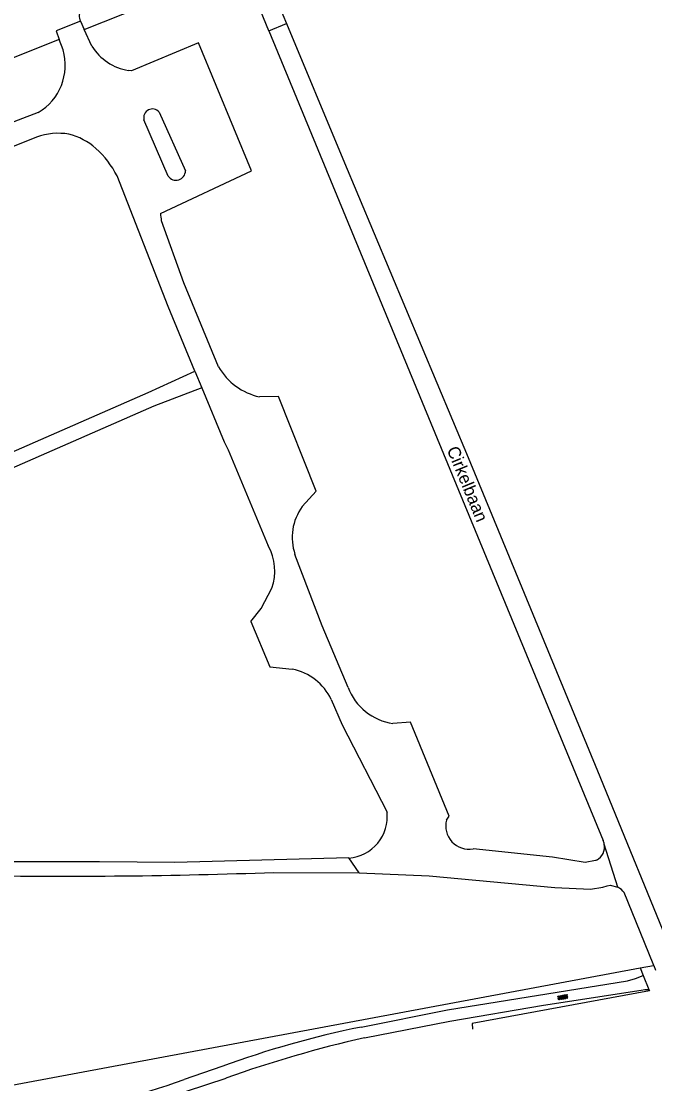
# Model space of a CAD drawing. Extents: x 130998 to 133001, y 398999 to 403002.
# Drawn here: x 132646.5 to 132773.3, y 402367.8 to 402580.6 of the extents above; entities that cross this region are included whole.
import ezdxf

# ---------------------------------------------------------------- set-up
doc = ezdxf.new("R2010")
doc.units = 0
for name, color, linetype in [('gg-afsc-hekwerk', 7, 'Continuous'), ('gg-anno-openbare ruimte label', 7, 'Continuous'), ('gg-knt-onverhard', 7, 'Continuous'), ('gt-symb-overige verharding', 7, 'Continuous'), ('gx-grn-maaiveld', 7, 'Continuous')]:
    doc.layers.add(name, color=color, linetype=linetype)

# ---------------------------------------------------------------- blocks, each defined once
blk = doc.blocks.new('gt0-OVH')
at = {"layer": 'gt-symb-overige verharding'}
for points in [[(-0.97, 0.3), (-0.97, 0.31), (-0.96, 0.32), (-0.97, 0.33), (-0.97, 0.34), (-0.98, 0.35), (-0.99, 0.35), (-1, 0.36), (-1.01, 0.35), (-1.02, 0.35), (-1.03, 0.34), (-1.03, 0.33), (-1.04, 0.32), (-1.03, 0.31), (-1.03, 0.3), (-1.02, 0.29), (-1.01, 0.29), (-1, 0.28), (-0.99, 0.29), (-0.98, 0.29)], [(-0.87, 0.11), (-0.87, 0.12), (-0.86, 0.13), (-0.87, 0.14), (-0.87, 0.15), (-0.88, 0.16), (-0.89, 0.16), (-0.9, 0.16), (-0.91, 0.16), (-0.92, 0.16), (-0.93, 0.15), (-0.93, 0.14), (-0.94, 0.13), (-0.93, 0.12), (-0.93, 0.11), (-0.92, 0.1), (-0.91, 0.09), (-0.9, 0.09), (-0.89, 0.09), (-0.88, 0.1)], [(-0.77, 0.3), (-0.77, 0.31), (-0.76, 0.32), (-0.77, 0.33), (-0.77, 0.34), (-0.78, 0.35), (-0.79, 0.35), (-0.8, 0.36), (-0.81, 0.35), (-0.82, 0.35), (-0.83, 0.34), (-0.83, 0.33), (-0.84, 0.32), (-0.83, 0.31), (-0.83, 0.3), (-0.82, 0.29), (-0.81, 0.29), (-0.8, 0.28), (-0.79, 0.29), (-0.78, 0.29)], [(-0.67, 0.11), (-0.67, 0.12), (-0.66, 0.13), (-0.67, 0.14), (-0.67, 0.15), (-0.68, 0.16), (-0.69, 0.16), (-0.7, 0.16), (-0.71, 0.16), (-0.72, 0.16), (-0.73, 0.15), (-0.73, 0.14), (-0.74, 0.13), (-0.73, 0.12), (-0.73, 0.11), (-0.72, 0.1), (-0.71, 0.09), (-0.7, 0.09), (-0.69, 0.09), (-0.68, 0.1)], [(-0.57, 0.3), (-0.57, 0.31), (-0.56, 0.32), (-0.57, 0.33), (-0.57, 0.34), (-0.58, 0.35), (-0.59, 0.35), (-0.6, 0.36), (-0.61, 0.35), (-0.62, 0.35), (-0.63, 0.34), (-0.63, 0.33), (-0.64, 0.32), (-0.63, 0.31), (-0.63, 0.3), (-0.62, 0.29), (-0.61, 0.29), (-0.6, 0.28), (-0.59, 0.29), (-0.58, 0.29)], [(-0.47, 0.11), (-0.47, 0.12), (-0.46, 0.13), (-0.47, 0.14), (-0.47, 0.15), (-0.48, 0.16), (-0.49, 0.16), (-0.5, 0.16), (-0.51, 0.16), (-0.52, 0.16), (-0.53, 0.15), (-0.53, 0.14), (-0.54, 0.13), (-0.53, 0.12), (-0.53, 0.11), (-0.52, 0.1), (-0.51, 0.09), (-0.5, 0.09), (-0.49, 0.09), (-0.48, 0.1)], [(-0.37, 0.3), (-0.37, 0.31), (-0.36, 0.32), (-0.37, 0.33), (-0.37, 0.34), (-0.38, 0.35), (-0.39, 0.35), (-0.4, 0.36), (-0.41, 0.35), (-0.42, 0.35), (-0.43, 0.34), (-0.43, 0.33), (-0.44, 0.32), (-0.43, 0.31), (-0.43, 0.3), (-0.42, 0.29), (-0.41, 0.29), (-0.4, 0.28), (-0.39, 0.29), (-0.38, 0.29)], [(-0.27, 0.11), (-0.27, 0.12), (-0.26, 0.13), (-0.27, 0.14), (-0.27, 0.15), (-0.28, 0.16), (-0.29, 0.16), (-0.3, 0.16), (-0.31, 0.16), (-0.32, 0.16), (-0.33, 0.15), (-0.33, 0.14), (-0.34, 0.13), (-0.33, 0.12), (-0.33, 0.11), (-0.32, 0.1), (-0.31, 0.09), (-0.3, 0.09), (-0.29, 0.09), (-0.28, 0.1)], [(-0.17, 0.3), (-0.17, 0.31), (-0.16, 0.32), (-0.17, 0.33), (-0.17, 0.34), (-0.18, 0.35), (-0.19, 0.35), (-0.2, 0.36), (-0.21, 0.35), (-0.22, 0.35), (-0.23, 0.34), (-0.23, 0.33), (-0.24, 0.32), (-0.23, 0.31), (-0.23, 0.3), (-0.22, 0.29), (-0.21, 0.29), (-0.2, 0.28), (-0.19, 0.29), (-0.18, 0.29)], [(-0.07, 0.11), (-0.07, 0.12), (-0.06, 0.13), (-0.07, 0.14), (-0.07, 0.15), (-0.08, 0.16), (-0.09, 0.16), (-0.1, 0.16), (-0.11, 0.16), (-0.12, 0.16), (-0.13, 0.15), (-0.13, 0.14), (-0.14, 0.13), (-0.13, 0.12), (-0.13, 0.11), (-0.12, 0.1), (-0.11, 0.09), (-0.1, 0.09), (-0.09, 0.09), (-0.08, 0.1)], [(0.03, 0.3), (0.03, 0.31), (0.04, 0.32), (0.03, 0.33), (0.03, 0.34), (0.02, 0.35), (0.01, 0.35), (0, 0.36), (-0.01, 0.35), (-0.02, 0.35), (-0.03, 0.34), (-0.03, 0.33), (-0.04, 0.32), (-0.03, 0.31), (-0.03, 0.3), (-0.02, 0.29), (-0.01, 0.29), (0, 0.28), (0.01, 0.29), (0.02, 0.29)], [(0.13, 0.11), (0.13, 0.12), (0.14, 0.13), (0.13, 0.14), (0.13, 0.15), (0.12, 0.16), (0.11, 0.16), (0.1, 0.16), (0.09, 0.16), (0.08, 0.16), (0.07, 0.15), (0.07, 0.14), (0.06, 0.13), (0.07, 0.12), (0.07, 0.11), (0.08, 0.1), (0.09, 0.09), (0.1, 0.09), (0.11, 0.09), (0.12, 0.1)], [(0.23, 0.3), (0.23, 0.31), (0.24, 0.32), (0.23, 0.33), (0.23, 0.34), (0.22, 0.35), (0.21, 0.35), (0.2, 0.36), (0.19, 0.35), (0.18, 0.35), (0.17, 0.34), (0.17, 0.33), (0.16, 0.32), (0.17, 0.31), (0.17, 0.3), (0.18, 0.29), (0.19, 0.29), (0.2, 0.28), (0.21, 0.29), (0.22, 0.29)], [(0.33, 0.11), (0.33, 0.12), (0.34, 0.13), (0.33, 0.14), (0.33, 0.15), (0.32, 0.16), (0.31, 0.16), (0.3, 0.16), (0.29, 0.16), (0.28, 0.16), (0.27, 0.15), (0.27, 0.14), (0.26, 0.13), (0.27, 0.12), (0.27, 0.11), (0.28, 0.1), (0.29, 0.09), (0.3, 0.09), (0.31, 0.09), (0.32, 0.1)], [(0.43, 0.3), (0.43, 0.31), (0.44, 0.32), (0.43, 0.33), (0.43, 0.34), (0.42, 0.35), (0.41, 0.35), (0.4, 0.36), (0.39, 0.35), (0.38, 0.35), (0.37, 0.34), (0.37, 0.33), (0.36, 0.32), (0.37, 0.31), (0.37, 0.3), (0.38, 0.29), (0.39, 0.29), (0.4, 0.28), (0.41, 0.29), (0.42, 0.29)], [(0.53, 0.11), (0.53, 0.12), (0.54, 0.13), (0.53, 0.14), (0.53, 0.15), (0.52, 0.16), (0.51, 0.16), (0.5, 0.16), (0.49, 0.16), (0.48, 0.16), (0.47, 0.15), (0.47, 0.14), (0.46, 0.13), (0.47, 0.12), (0.47, 0.11), (0.48, 0.1), (0.49, 0.09), (0.5, 0.09), (0.51, 0.09), (0.52, 0.1)], [(0.63, 0.3), (0.63, 0.31), (0.64, 0.32), (0.63, 0.33), (0.63, 0.34), (0.62, 0.35), (0.61, 0.35), (0.6, 0.36), (0.59, 0.35), (0.58, 0.35), (0.57, 0.34), (0.57, 0.33), (0.56, 0.32), (0.57, 0.31), (0.57, 0.3), (0.58, 0.29), (0.59, 0.29), (0.6, 0.28), (0.61, 0.29), (0.62, 0.29)], [(0.73, 0.11), (0.73, 0.12), (0.74, 0.13), (0.73, 0.14), (0.73, 0.15), (0.72, 0.16), (0.71, 0.16), (0.7, 0.16), (0.69, 0.16), (0.68, 0.16), (0.67, 0.15), (0.67, 0.14), (0.66, 0.13), (0.67, 0.12), (0.67, 0.11), (0.68, 0.1), (0.69, 0.09), (0.7, 0.09), (0.71, 0.09), (0.72, 0.1)], [(0.83, 0.3), (0.83, 0.31), (0.84, 0.32), (0.83, 0.33), (0.83, 0.34), (0.82, 0.35), (0.81, 0.35), (0.8, 0.36), (0.79, 0.35), (0.78, 0.35), (0.77, 0.34), (0.77, 0.33), (0.76, 0.32), (0.77, 0.31), (0.77, 0.3), (0.78, 0.29), (0.79, 0.29), (0.8, 0.28), (0.81, 0.29), (0.82, 0.29)], [(0.93, 0.11), (0.93, 0.12), (0.94, 0.13), (0.93, 0.14), (0.93, 0.15), (0.92, 0.16), (0.91, 0.16), (0.9, 0.16), (0.89, 0.16), (0.88, 0.16), (0.87, 0.15), (0.87, 0.14), (0.86, 0.13), (0.87, 0.12), (0.87, 0.11), (0.88, 0.1), (0.89, 0.09), (0.9, 0.09), (0.91, 0.09), (0.92, 0.1)], [(1.03, 0.3), (1.03, 0.31), (1.04, 0.32), (1.03, 0.33), (1.03, 0.34), (1.02, 0.35), (1.01, 0.35), (1, 0.36), (0.99, 0.35), (0.98, 0.35), (0.97, 0.34), (0.97, 0.33), (0.96, 0.32), (0.97, 0.31), (0.97, 0.3), (0.98, 0.29), (0.99, 0.29), (1, 0.28), (1.01, 0.29), (1.02, 0.29)], [(-0.97, -0.14), (-0.97, -0.13), (-0.96, -0.12), (-0.97, -0.11), (-0.97, -0.1), (-0.98, -0.09), (-0.99, -0.09), (-1, -0.08), (-1.01, -0.09), (-1.02, -0.09), (-1.03, -0.1), (-1.03, -0.11), (-1.04, -0.12), (-1.03, -0.13), (-1.03, -0.14), (-1.02, -0.15), (-1.01, -0.15), (-1, -0.16), (-0.99, -0.15), (-0.98, -0.15)], [(-0.87, -0.33), (-0.87, -0.32), (-0.86, -0.31), (-0.87, -0.3), (-0.87, -0.29), (-0.88, -0.28), (-0.89, -0.28), (-0.9, -0.28), (-0.91, -0.28), (-0.92, -0.28), (-0.93, -0.29), (-0.93, -0.3), (-0.94, -0.31), (-0.93, -0.32), (-0.93, -0.33), (-0.92, -0.34), (-0.91, -0.35), (-0.9, -0.35), (-0.89, -0.35), (-0.88, -0.34)], [(-0.77, -0.14), (-0.77, -0.13), (-0.76, -0.12), (-0.77, -0.11), (-0.77, -0.1), (-0.78, -0.09), (-0.79, -0.09), (-0.8, -0.08), (-0.81, -0.09), (-0.82, -0.09), (-0.83, -0.1), (-0.83, -0.11), (-0.84, -0.12), (-0.83, -0.13), (-0.83, -0.14), (-0.82, -0.15), (-0.81, -0.15), (-0.8, -0.16), (-0.79, -0.15), (-0.78, -0.15)], [(-0.67, -0.33), (-0.67, -0.32), (-0.66, -0.31), (-0.67, -0.3), (-0.67, -0.29), (-0.68, -0.28), (-0.69, -0.28), (-0.7, -0.28), (-0.71, -0.28), (-0.72, -0.28), (-0.73, -0.29), (-0.73, -0.3), (-0.74, -0.31), (-0.73, -0.32), (-0.73, -0.33), (-0.72, -0.34), (-0.71, -0.35), (-0.7, -0.35), (-0.69, -0.35), (-0.68, -0.34)], [(-0.57, -0.14), (-0.57, -0.13), (-0.56, -0.12), (-0.57, -0.11), (-0.57, -0.1), (-0.58, -0.09), (-0.59, -0.09), (-0.6, -0.08), (-0.61, -0.09), (-0.62, -0.09), (-0.63, -0.1), (-0.63, -0.11), (-0.64, -0.12), (-0.63, -0.13), (-0.63, -0.14), (-0.62, -0.15), (-0.61, -0.15), (-0.6, -0.16), (-0.59, -0.15), (-0.58, -0.15)], [(-0.47, -0.33), (-0.47, -0.32), (-0.46, -0.31), (-0.47, -0.3), (-0.47, -0.29), (-0.48, -0.28), (-0.49, -0.28), (-0.5, -0.28), (-0.51, -0.28), (-0.52, -0.28), (-0.53, -0.29), (-0.53, -0.3), (-0.54, -0.31), (-0.53, -0.32), (-0.53, -0.33), (-0.52, -0.34), (-0.51, -0.35), (-0.5, -0.35), (-0.49, -0.35), (-0.48, -0.34)], [(-0.37, -0.14), (-0.37, -0.13), (-0.36, -0.12), (-0.37, -0.11), (-0.37, -0.1), (-0.38, -0.09), (-0.39, -0.09), (-0.4, -0.08), (-0.41, -0.09), (-0.42, -0.09), (-0.43, -0.1), (-0.43, -0.11), (-0.44, -0.12), (-0.43, -0.13), (-0.43, -0.14), (-0.42, -0.15), (-0.41, -0.15), (-0.4, -0.16), (-0.39, -0.15), (-0.38, -0.15)], [(-0.27, -0.33), (-0.27, -0.32), (-0.26, -0.31), (-0.27, -0.3), (-0.27, -0.29), (-0.28, -0.28), (-0.29, -0.28), (-0.3, -0.28), (-0.31, -0.28), (-0.32, -0.28), (-0.33, -0.29), (-0.33, -0.3), (-0.34, -0.31), (-0.33, -0.32), (-0.33, -0.33), (-0.32, -0.34), (-0.31, -0.35), (-0.3, -0.35), (-0.29, -0.35), (-0.28, -0.34)], [(-0.17, -0.14), (-0.17, -0.13), (-0.16, -0.12), (-0.17, -0.11), (-0.17, -0.1), (-0.18, -0.09), (-0.19, -0.09), (-0.2, -0.08), (-0.21, -0.09), (-0.22, -0.09), (-0.23, -0.1), (-0.23, -0.11), (-0.24, -0.12), (-0.23, -0.13), (-0.23, -0.14), (-0.22, -0.15), (-0.21, -0.15), (-0.2, -0.16), (-0.19, -0.15), (-0.18, -0.15)], [(-0.07, -0.33), (-0.07, -0.32), (-0.06, -0.31), (-0.07, -0.3), (-0.07, -0.29), (-0.08, -0.28), (-0.09, -0.28), (-0.1, -0.28), (-0.11, -0.28), (-0.12, -0.28), (-0.13, -0.29), (-0.13, -0.3), (-0.14, -0.31), (-0.13, -0.32), (-0.13, -0.33), (-0.12, -0.34), (-0.11, -0.35), (-0.1, -0.35), (-0.09, -0.35), (-0.08, -0.34)], [(0.03, -0.14), (0.03, -0.13), (0.04, -0.12), (0.03, -0.11), (0.03, -0.1), (0.02, -0.09), (0.01, -0.09), (0, -0.08), (-0.01, -0.09), (-0.02, -0.09), (-0.03, -0.1), (-0.03, -0.11), (-0.04, -0.12), (-0.03, -0.13), (-0.03, -0.14), (-0.02, -0.15), (-0.01, -0.15), (0, -0.16), (0.01, -0.15), (0.02, -0.15)], [(0.13, -0.33), (0.13, -0.32), (0.14, -0.31), (0.13, -0.3), (0.13, -0.29), (0.12, -0.28), (0.11, -0.28), (0.1, -0.28), (0.09, -0.28), (0.08, -0.28), (0.07, -0.29), (0.07, -0.3), (0.06, -0.31), (0.07, -0.32), (0.07, -0.33), (0.08, -0.34), (0.09, -0.35), (0.1, -0.35), (0.11, -0.35), (0.12, -0.34)], [(0.23, -0.14), (0.23, -0.13), (0.24, -0.12), (0.23, -0.11), (0.23, -0.1), (0.22, -0.09), (0.21, -0.09), (0.2, -0.08), (0.19, -0.09), (0.18, -0.09), (0.17, -0.1), (0.17, -0.11), (0.16, -0.12), (0.17, -0.13), (0.17, -0.14), (0.18, -0.15), (0.19, -0.15), (0.2, -0.16), (0.21, -0.15), (0.22, -0.15)], [(0.33, -0.33), (0.33, -0.32), (0.34, -0.31), (0.33, -0.3), (0.33, -0.29), (0.32, -0.28), (0.31, -0.28), (0.3, -0.28), (0.29, -0.28), (0.28, -0.28), (0.27, -0.29), (0.27, -0.3), (0.26, -0.31), (0.27, -0.32), (0.27, -0.33), (0.28, -0.34), (0.29, -0.35), (0.3, -0.35), (0.31, -0.35), (0.32, -0.34)], [(0.43, -0.14), (0.43, -0.13), (0.44, -0.12), (0.43, -0.11), (0.43, -0.1), (0.42, -0.09), (0.41, -0.09), (0.4, -0.08), (0.39, -0.09), (0.38, -0.09), (0.37, -0.1), (0.37, -0.11), (0.36, -0.12), (0.37, -0.13), (0.37, -0.14), (0.38, -0.15), (0.39, -0.15), (0.4, -0.16), (0.41, -0.15), (0.42, -0.15)], [(0.53, -0.33), (0.53, -0.32), (0.54, -0.31), (0.53, -0.3), (0.53, -0.29), (0.52, -0.28), (0.51, -0.28), (0.5, -0.28), (0.49, -0.28), (0.48, -0.28), (0.47, -0.29), (0.47, -0.3), (0.46, -0.31), (0.47, -0.32), (0.47, -0.33), (0.48, -0.34), (0.49, -0.35), (0.5, -0.35), (0.51, -0.35), (0.52, -0.34)], [(0.63, -0.14), (0.63, -0.13), (0.64, -0.12), (0.63, -0.11), (0.63, -0.1), (0.62, -0.09), (0.61, -0.09), (0.6, -0.08), (0.59, -0.09), (0.58, -0.09), (0.57, -0.1), (0.57, -0.11), (0.56, -0.12), (0.57, -0.13), (0.57, -0.14), (0.58, -0.15), (0.59, -0.15), (0.6, -0.16), (0.61, -0.15), (0.62, -0.15)], [(0.73, -0.33), (0.73, -0.32), (0.74, -0.31), (0.73, -0.3), (0.73, -0.29), (0.72, -0.28), (0.71, -0.28), (0.7, -0.28), (0.69, -0.28), (0.68, -0.28), (0.67, -0.29), (0.67, -0.3), (0.66, -0.31), (0.67, -0.32), (0.67, -0.33), (0.68, -0.34), (0.69, -0.35), (0.7, -0.35), (0.71, -0.35), (0.72, -0.34)], [(0.83, -0.14), (0.83, -0.13), (0.84, -0.12), (0.83, -0.11), (0.83, -0.1), (0.82, -0.09), (0.81, -0.09), (0.8, -0.08), (0.79, -0.09), (0.78, -0.09), (0.77, -0.1), (0.77, -0.11), (0.76, -0.12), (0.77, -0.13), (0.77, -0.14), (0.78, -0.15), (0.79, -0.15), (0.8, -0.16), (0.81, -0.15), (0.82, -0.15)], [(0.93, -0.33), (0.93, -0.32), (0.94, -0.31), (0.93, -0.3), (0.93, -0.29), (0.92, -0.28), (0.91, -0.28), (0.9, -0.28), (0.89, -0.28), (0.88, -0.28), (0.87, -0.29), (0.87, -0.3), (0.86, -0.31), (0.87, -0.32), (0.87, -0.33), (0.88, -0.34), (0.89, -0.35), (0.9, -0.35), (0.91, -0.35), (0.92, -0.34)], [(1.03, -0.14), (1.03, -0.13), (1.04, -0.12), (1.03, -0.11), (1.03, -0.1), (1.02, -0.09), (1.01, -0.09), (1, -0.08), (0.99, -0.09), (0.98, -0.09), (0.97, -0.1), (0.97, -0.11), (0.96, -0.12), (0.97, -0.13), (0.97, -0.14), (0.98, -0.15), (0.99, -0.15), (1, -0.16), (1.01, -0.15), (1.02, -0.15)]]:
    blk.add_lwpolyline(points, close=True, dxfattribs=at)

msp = doc.modelspace()

# ---------------------------------------------------------------- linework, layer by layer
at = {"layer": 'gg-afsc-hekwerk'}
for p, q in [((132770.38, 402391.03), (132773.04, 402391.52)), ((132770.38, 402391.03), (132773.04, 402391.52)), ((132575.04, 402354.62), (132770.38, 402391.03)), ((132575.04, 402354.62), (132770.38, 402391.03)), ((132770.38, 402391.03), (132770.99, 402389.51)), ((132770.99, 402389.51), (132772.11, 402386.74)), ((132770.99, 402389.51), (132772.11, 402386.74))]:
    msp.add_line(p, q, dxfattribs=at)
msp.add_lwpolyline([(132772.11, 402386.74), (132772.23, 402386.43), (132736.75, 402379.93), (132736.79, 402378.77)], dxfattribs=at)
at = {"layer": 'gg-knt-onverhard'}
for p, q in [((132686.61, 402371.29), (132679.04, 402368.68)), ((132679.51, 402366.36), (132687.45, 402368.98))]:
    msp.add_line(p, q, dxfattribs=at)
for points in [[(132714.48, 402379.2), (132731.82, 402382.63), (132767.85, 402388.46), (132769.44, 402388.92), (132770.99, 402389.51)], [(132715.21, 402377.04), (132732.25, 402380.38), (132750.99, 402383.57), (132770.58, 402386.57), (132771.33, 402386.73), (132772.11, 402386.74)]]:
    msp.add_lwpolyline(points, dxfattribs=at)
for centre, radius, start, end in [((132754.2, 402186.11), 197.14, 101.6232, 110.0524), ((132767.37, 402145.43), 237.41, 102.6924, 109.6742), ((132610.59, 402564.52), 207.46, 281.3794, 289.2651)]:
    msp.add_arc(centre, radius, start, end, dxfattribs=at)
at = {"layer": 'gx-grn-maaiveld'}
for p, q in [((132696.05, 402578.74), (132693.07, 402585.96)), ((132697.19, 402585.88), (132699.55, 402580.19)), ((132658.3, 402580.64), (132659.07, 402578.99)), ((132660.61, 402575.66), (132659.07, 402578.99)), ((132696.05, 402578.74), (132699.55, 402580.19)), ((132696.05, 402578.74), (132762.95, 402416.57)), ((132654.83, 402574.91), (132654.07, 402576.99)), ((132674.04, 402562.43), (132679.34, 402550.69)), ((132675.87, 402549.62), (132671.01, 402560.92)), ((132649.48, 402557.44), (132633.79, 402551.11)), ((132681.21, 402510.59), (132682.58, 402507.25)), ((132692.4, 402460.43), (132696.24, 402451.33)), ((132696.24, 402451.33), (132700.71, 402450.88)), ((132765.93, 402407.19), (132763.19, 402415.82)), ((132714.14, 402410.06), (132712.05, 402413.06)), ((132697.04, 402410.18), (132714.14, 402410.06)), ((132773.04, 402391.52), (132773.11, 402391.54)), ((132773.11, 402391.54), (132773.48, 402390.61))]:
    msp.add_line(p, q, dxfattribs=at)
for points in [[(132659.07, 402578.99), (132682.29, 402588.27), (132690.57, 402584.93), (132693.07, 402585.96)], [(132658.3, 402580.64), (132653.43, 402578.73), (132654.07, 402576.99)], [(132699.55, 402580.19), (132710.81, 402553.08), (132735.94, 402493.29), (132761.83, 402430.54), (132777.79, 402391.55)], [(132654.07, 402576.99), (132566.6, 402542.04), (132564.96, 402541.39), (132565.05, 402541.2), (132554.2, 402536.02), (132553.78, 402536.92), (132553.2, 402536.69), (132519.01, 402523.03)], [(132674.33, 402542.15), (132692.58, 402550.66), (132681.94, 402576.33), (132668.53, 402570.71), (132667.91, 402570.78)], [(132649.87, 402562.37), (132409.69, 402470.36), (132382.8, 402459.77), (132378.92, 402457.57)], [(132681.21, 402510.59), (132675.88, 402523.53), (132665.63, 402549.68)], [(132685.97, 402511.44), (132678.98, 402528.27), (132674.5, 402540.7)], [(132472.28, 402427.17), (132475.36, 402428.14), (132507, 402440.38), (132548.85, 402457.4), (132576.54, 402467.38), (132598.84, 402476.24), (132613.37, 402482.25), (132643.35, 402493.83), (132671.83, 402506.27), (132681.21, 402510.59)], [(132682.58, 402507.25), (132673.03, 402503.52), (132644.49, 402491.05), (132614.48, 402479.47), (132599.97, 402473.46), (132577.6, 402464.58), (132549.92, 402454.6), (132508.11, 402437.59), (132476.35, 402425.3), (132462.06, 402420.81), (132466.32, 402402.6), (132466.86, 402397.96), (132468.01, 402394.62), (132469.92, 402390.36), (132472.47, 402387.52), (132476.21, 402382.51), (132479.34, 402379.79)], [(132682.58, 402507.25), (132687.06, 402496.38), (132687.49, 402495.6), (132687.86, 402494.78), (132695.91, 402475.59)], [(132702.72, 402483.44), (132705.49, 402486.56), (132697.98, 402505.48), (132694.15, 402505.41)], [(132711.9, 402447.23), (132706.73, 402459.58), (132701.26, 402473.87)], [(132692.4, 402460.43), (132694.5, 402463), (132696.64, 402467.12)], [(132708.52, 402444.8), (132710.73, 402439.7), (132719.69, 402422.27)], [(132731.61, 402420.66), (132732.13, 402421.46), (132724.42, 402440.29), (132720.87, 402440)], [(132761.65, 402412.65), (132761.42, 402412.54), (132759.39, 402412.18), (132752.79, 402413.22), (132736.92, 402414.89)], [(132712.05, 402413.06), (132677.23, 402412.14), (132662.13, 402412.27), (132634.32, 402412.28)], [(132714.14, 402410.06), (132728.14, 402409.46), (132753.28, 402407.14), (132760.4, 402406.85), (132762.89, 402407.22), (132763.79, 402407.46), (132764.36, 402407.61), (132765.93, 402407.19)], [(132773.11, 402391.54), (132770.37, 402398.28), (132767.16, 402406.12)]]:
    msp.add_lwpolyline(points, dxfattribs=at)
for centre, radius, start, end in [((132660.84, 402581.76), 2.78, 99.624, 203.7497), ((132644.23, 402571.85), 11.03, 300.7508, 16.0788), ((132669.62, 402581.24), 10.6, 211.7881, 260.7014), ((132672.69, 402561.34), 1.73, 38.7159, 194.172), ((132653.88, 402545.18), 13.02, 80.6228, 109.7233), ((132652.72, 402545.29), 13.16, 48.6939, 75.5885), ((132648.74, 402541.06), 18.96, 27.0403, 48.0797), ((132677.43, 402550.72), 1.91, 215.078, 359.0973), ((132684.84, 402542.68), 10.53, 182.8516, 190.8152), ((132696.88, 402517.68), 12.57, 209.7556, 257.425), ((132711.07, 402477.27), 10.38, 143.5267, 199.1097), ((132686.82, 402470.54), 10.4, 340.8176, 29.0489), ((132698.61, 402440.13), 10.95, 25.2295, 78.9646), ((132722.49, 402451.19), 11.3, 200.4938, 261.7484), ((132711.4, 402421.37), 8.34, 274.4626, 6.1764), ((132736.11, 402419.48), 4.66, 165.3175, 279.97), ((132760.25, 402415.29), 2.99, 297.9622, 10.1287), ((132760.26, 402415.3), 2.98, 10.0906, 25.3102), ((132654.85, 403586.22), 1176.81, 269.12714, 272.05461), ((132764.24, 402404.02), 3.6, 35.7792, 61.9416)]:
    msp.add_arc(centre, radius, start, end, dxfattribs=at)

# ---------------------------------------------------------------- block references
at = {"layer": 'gt-symb-overige verharding', "rotation": 9.085753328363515}
msp.add_blockref('gt0-OVH', (132754.88, 402385.17), dxfattribs=at)

# ---------------------------------------------------------------- texts
at = {"layer": 'gg-anno-openbare ruimte label'}
msp.add_text('Cirkelbaan', height=2.5, rotation=292.4, dxfattribs=at).set_placement((132731.61, 402494.89))

doc.saveas('drawing.dxf')
